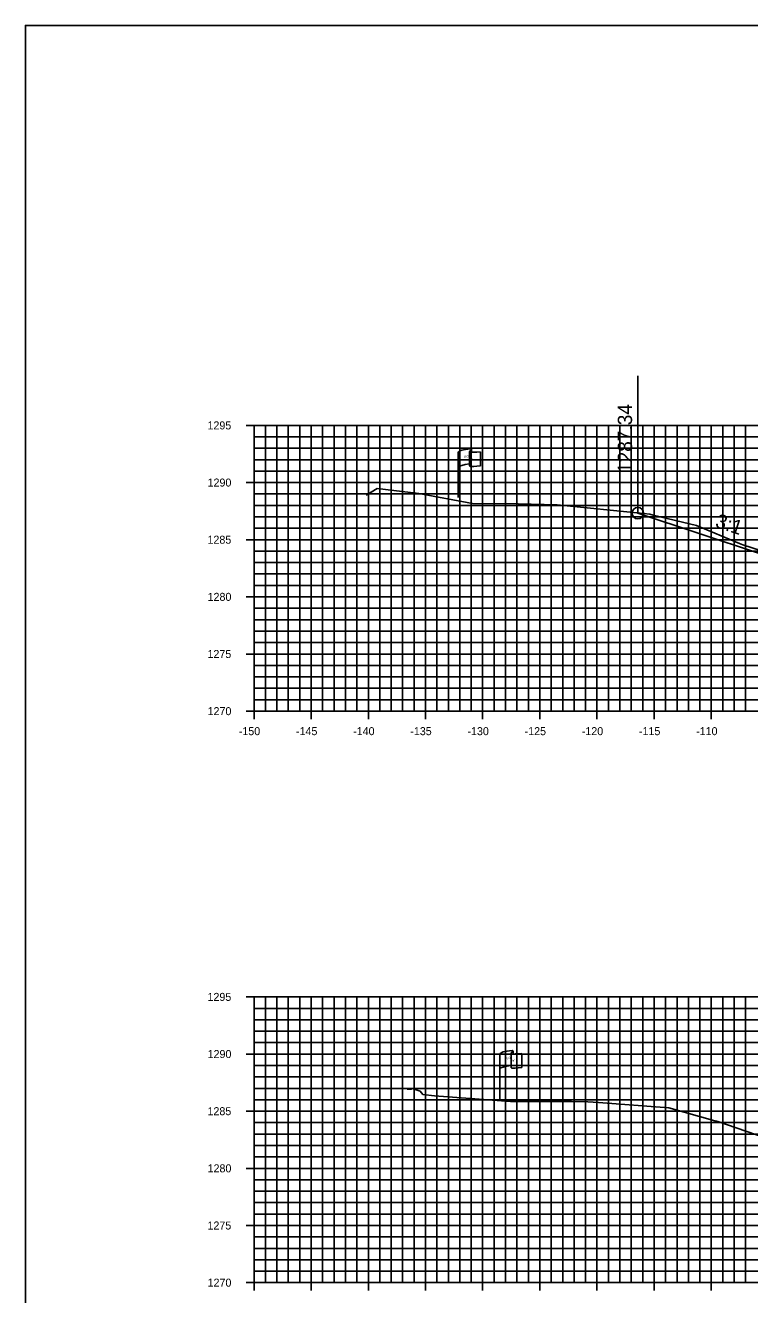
# Model space of a CAD drawing. Extents: x 674939 to 678919, y 750652 to 765176.
# Drawn here: x 678578.5 to 678641.9, y 763685.2 to 763796.3 of the extents above; entities that cross this region are included whole.
import ezdxf

# ---------------------------------------------------------------- set-up
doc = ezdxf.new("R2010")
doc.units = 0
for name, color, linetype in [('R_Axis', 7, 'Continuous'), ('R_Axis Annot', 7, 'Continuous'), ('R_Exist Surface', 7, 'Continuous'), ('R_Fin Surface', 7, 'Continuous'), ('R_Grid', 7, 'Continuous'), ('R_No Plot', 7, 'Continuous'), ('R_Xsect Elev', 7, 'Continuous'), ('R_Xsect Slope', 7, 'Continuous'), ('S_EXIST_ROW', 7, 'Continuous')]:
    doc.layers.add(name, color=color, linetype=linetype)

msp = doc.modelspace()

# ---------------------------------------------------------------- linework, layer by layer
msp.add_lwpolyline([(678656.11, 763748.29), (678648.11, 763748.29), (678632.1, 763753.62)])
at = {"layer": 'R_Axis'}
for p, q in [((678597.83, 763761.29), (678599.23, 763761.29)), ((678598.53, 763736.29), (678598.53, 763761.29)), ((678598.53, 763760.29), (678598.88, 763760.29)), ((678598.53, 763759.29), (678598.88, 763759.29)), ((678598.53, 763758.29), (678598.88, 763758.29)), ((678598.53, 763757.29), (678598.88, 763757.29)), ((678597.83, 763756.29), (678599.23, 763756.29)), ((678598.53, 763755.29), (678598.88, 763755.29)), ((678598.53, 763754.29), (678598.88, 763754.29)), ((678598.53, 763753.29), (678598.88, 763753.29)), ((678598.53, 763752.29), (678598.88, 763752.29)), ((678597.83, 763751.29), (678599.23, 763751.29)), ((678598.53, 763750.29), (678598.88, 763750.29)), ((678598.53, 763749.29), (678598.88, 763749.29)), ((678598.53, 763748.29), (678598.88, 763748.29)), ((678598.53, 763747.29), (678598.88, 763747.29)), ((678597.83, 763746.29), (678599.23, 763746.29)), ((678598.53, 763745.29), (678598.88, 763745.29)), ((678598.53, 763744.29), (678598.88, 763744.29)), ((678598.53, 763743.29), (678598.88, 763743.29)), ((678598.53, 763742.29), (678598.88, 763742.29)), ((678597.83, 763741.29), (678599.23, 763741.29)), ((678598.53, 763740.29), (678598.88, 763740.29)), ((678598.53, 763739.29), (678598.88, 763739.29)), ((678598.53, 763738.29), (678598.88, 763738.29)), ((678598.53, 763737.29), (678598.88, 763737.29)), ((678597.83, 763736.29), (678599.23, 763736.29)), ((678598.53, 763735.59), (678598.53, 763736.99)), ((678598.53, 763736.29), (678898.53, 763736.29)), ((678603.53, 763735.59), (678603.53, 763736.99)), ((678608.53, 763735.59), (678608.53, 763736.99)), ((678613.53, 763735.59), (678613.53, 763736.99)), ((678618.53, 763735.59), (678618.53, 763736.99)), ((678623.53, 763735.59), (678623.53, 763736.99)), ((678628.53, 763735.59), (678628.53, 763736.99)), ((678633.53, 763735.59), (678633.53, 763736.99)), ((678638.53, 763735.59), (678638.53, 763736.99)), ((678597.83, 763711.29), (678599.23, 763711.29)), ((678598.53, 763686.29), (678598.53, 763711.29)), ((678598.53, 763710.29), (678598.88, 763710.29)), ((678598.53, 763709.29), (678598.88, 763709.29)), ((678598.53, 763708.29), (678598.88, 763708.29)), ((678598.53, 763707.29), (678598.88, 763707.29)), ((678597.83, 763706.29), (678599.23, 763706.29)), ((678598.53, 763705.29), (678598.88, 763705.29)), ((678598.53, 763704.29), (678598.88, 763704.29)), ((678598.53, 763703.29), (678598.88, 763703.29)), ((678598.53, 763702.29), (678598.88, 763702.29)), ((678597.83, 763701.29), (678599.23, 763701.29)), ((678598.53, 763700.29), (678598.88, 763700.29)), ((678598.53, 763699.29), (678598.88, 763699.29)), ((678598.53, 763698.29), (678598.88, 763698.29)), ((678598.53, 763697.29), (678598.88, 763697.29)), ((678597.83, 763696.29), (678599.23, 763696.29)), ((678598.53, 763695.29), (678598.88, 763695.29)), ((678598.53, 763694.29), (678598.88, 763694.29)), ((678598.53, 763693.29), (678598.88, 763693.29)), ((678598.53, 763692.29), (678598.88, 763692.29)), ((678597.83, 763691.29), (678599.23, 763691.29)), ((678598.53, 763690.29), (678598.88, 763690.29)), ((678598.53, 763689.29), (678598.88, 763689.29)), ((678598.53, 763688.29), (678598.88, 763688.29)), ((678598.53, 763687.29), (678598.88, 763687.29)), ((678597.83, 763686.29), (678599.23, 763686.29)), ((678598.53, 763685.59), (678598.53, 763686.99)), ((678598.53, 763686.29), (678898.53, 763686.29)), ((678603.53, 763685.59), (678603.53, 763686.99)), ((678608.53, 763685.59), (678608.53, 763686.99)), ((678613.53, 763685.59), (678613.53, 763686.99)), ((678618.53, 763685.59), (678618.53, 763686.99)), ((678623.53, 763685.59), (678623.53, 763686.99)), ((678628.53, 763685.59), (678628.53, 763686.99)), ((678633.53, 763685.59), (678633.53, 763686.99)), ((678638.53, 763685.59), (678638.53, 763686.99))]:
    msp.add_line(p, q, dxfattribs=at)
at = {"layer": 'R_Exist Surface'}
for points in [[(678608.33, 763755.2), (678608.77, 763755.45), (678609.31, 763755.76), (678612.96, 763755.32), (678617.65, 763754.47), (678621.63, 763754.42), (678625.04, 763754.34), (678632.59, 763753.57), (678633.16, 763753.52), (678633.44, 763753.45), (678637.24, 763752.53), (678640.99, 763750.97), (678641.3, 763750.83), (678644.55, 763749.8)], [(678611.92, 763703.21), (678612.28, 763703.23), (678612.36, 763703.27), (678613.05, 763703.03), (678613.31, 763702.75), (678614.31, 763702.63), (678620.97, 763702.13), (678626.29, 763702.13), (678627.72, 763702.11), (678628.65, 763702.05), (678634.81, 763701.59), (678638.84, 763700.46), (678638.99, 763700.42), (678639.11, 763700.38), (678643.24, 763698.96)]]:
    msp.add_lwpolyline(points, dxfattribs=at)
at = {"layer": 'R_Fin Surface'}
msp.add_lwpolyline([(678632.1, 763753.62), (678648.11, 763748.29), (678656.11, 763748.29), (678672.37, 763751), (678682.37, 763751.2), (678694.37, 763751.44)], dxfattribs=at)
at = {"layer": 'R_Grid'}
for p, q in [((678598.53, 763761.29), (678898.53, 763761.29)), ((678598.53, 763736.29), (678598.53, 763761.29)), ((678599.53, 763736.29), (678599.53, 763761.29)), ((678600.53, 763736.29), (678600.53, 763761.29)), ((678601.53, 763736.29), (678601.53, 763761.29)), ((678602.53, 763736.29), (678602.53, 763761.29)), ((678603.53, 763736.29), (678603.53, 763761.29)), ((678604.53, 763736.29), (678604.53, 763761.29)), ((678605.53, 763736.29), (678605.53, 763761.29)), ((678606.53, 763736.29), (678606.53, 763761.29)), ((678607.53, 763736.29), (678607.53, 763761.29)), ((678608.53, 763736.29), (678608.53, 763761.29)), ((678609.53, 763736.29), (678609.53, 763761.29)), ((678610.53, 763736.29), (678610.53, 763761.29)), ((678611.53, 763736.29), (678611.53, 763761.29)), ((678612.53, 763736.29), (678612.53, 763761.29)), ((678613.53, 763736.29), (678613.53, 763761.29)), ((678614.53, 763736.29), (678614.53, 763761.29)), ((678615.53, 763736.29), (678615.53, 763761.29)), ((678616.53, 763736.29), (678616.53, 763761.29)), ((678617.53, 763736.29), (678617.53, 763761.29)), ((678618.53, 763736.29), (678618.53, 763761.29)), ((678619.53, 763736.29), (678619.53, 763761.29)), ((678620.53, 763736.29), (678620.53, 763761.29)), ((678621.53, 763736.29), (678621.53, 763761.29)), ((678622.53, 763736.29), (678622.53, 763761.29)), ((678623.53, 763736.29), (678623.53, 763761.29)), ((678624.53, 763736.29), (678624.53, 763761.29)), ((678625.53, 763736.29), (678625.53, 763761.29)), ((678626.53, 763736.29), (678626.53, 763761.29)), ((678627.53, 763736.29), (678627.53, 763761.29)), ((678628.53, 763736.29), (678628.53, 763761.29)), ((678629.53, 763736.29), (678629.53, 763761.29)), ((678630.53, 763736.29), (678630.53, 763761.29)), ((678631.53, 763736.29), (678631.53, 763761.29)), ((678632.53, 763736.29), (678632.53, 763761.29)), ((678633.53, 763736.29), (678633.53, 763761.29)), ((678634.53, 763736.29), (678634.53, 763761.29)), ((678635.53, 763736.29), (678635.53, 763761.29)), ((678636.53, 763736.29), (678636.53, 763761.29)), ((678637.53, 763736.29), (678637.53, 763761.29)), ((678638.53, 763736.29), (678638.53, 763761.29)), ((678639.53, 763736.29), (678639.53, 763761.29)), ((678640.53, 763736.29), (678640.53, 763761.29)), ((678641.53, 763736.29), (678641.53, 763761.29)), ((678598.53, 763760.29), (678898.53, 763760.29)), ((678598.53, 763759.29), (678898.53, 763759.29)), ((678598.53, 763758.29), (678898.53, 763758.29)), ((678598.53, 763757.29), (678898.53, 763757.29)), ((678598.53, 763756.29), (678898.53, 763756.29)), ((678598.53, 763755.29), (678898.53, 763755.29)), ((678598.53, 763754.29), (678898.53, 763754.29)), ((678598.53, 763753.29), (678898.53, 763753.29)), ((678598.53, 763752.29), (678898.53, 763752.29)), ((678598.53, 763751.29), (678898.53, 763751.29)), ((678598.53, 763750.29), (678898.53, 763750.29)), ((678598.53, 763749.29), (678898.53, 763749.29)), ((678598.53, 763748.29), (678898.53, 763748.29)), ((678598.53, 763747.29), (678898.53, 763747.29)), ((678598.53, 763746.29), (678898.53, 763746.29)), ((678598.53, 763745.29), (678898.53, 763745.29)), ((678598.53, 763744.29), (678898.53, 763744.29)), ((678598.53, 763743.29), (678898.53, 763743.29)), ((678598.53, 763742.29), (678898.53, 763742.29)), ((678598.53, 763741.29), (678898.53, 763741.29)), ((678598.53, 763740.29), (678898.53, 763740.29)), ((678598.53, 763739.29), (678898.53, 763739.29)), ((678598.53, 763738.29), (678898.53, 763738.29)), ((678598.53, 763737.29), (678898.53, 763737.29)), ((678598.53, 763736.29), (678898.53, 763736.29)), ((678598.53, 763711.29), (678898.53, 763711.29)), ((678598.53, 763686.29), (678598.53, 763711.29)), ((678599.53, 763686.29), (678599.53, 763711.29)), ((678600.53, 763686.29), (678600.53, 763711.29)), ((678601.53, 763686.29), (678601.53, 763711.29)), ((678602.53, 763686.29), (678602.53, 763711.29)), ((678603.53, 763686.29), (678603.53, 763711.29)), ((678604.53, 763686.29), (678604.53, 763711.29)), ((678605.53, 763686.29), (678605.53, 763711.29)), ((678606.53, 763686.29), (678606.53, 763711.29)), ((678607.53, 763686.29), (678607.53, 763711.29)), ((678608.53, 763686.29), (678608.53, 763711.29)), ((678609.53, 763686.29), (678609.53, 763711.29)), ((678610.53, 763686.29), (678610.53, 763711.29)), ((678611.53, 763686.29), (678611.53, 763711.29)), ((678612.53, 763686.29), (678612.53, 763711.29)), ((678613.53, 763686.29), (678613.53, 763711.29)), ((678614.53, 763686.29), (678614.53, 763711.29)), ((678615.53, 763686.29), (678615.53, 763711.29)), ((678616.53, 763686.29), (678616.53, 763711.29)), ((678617.53, 763686.29), (678617.53, 763711.29)), ((678618.53, 763686.29), (678618.53, 763711.29)), ((678619.53, 763686.29), (678619.53, 763711.29)), ((678620.53, 763686.29), (678620.53, 763711.29)), ((678621.53, 763686.29), (678621.53, 763711.29)), ((678622.53, 763686.29), (678622.53, 763711.29)), ((678623.53, 763686.29), (678623.53, 763711.29)), ((678624.53, 763686.29), (678624.53, 763711.29)), ((678625.53, 763686.29), (678625.53, 763711.29)), ((678626.53, 763686.29), (678626.53, 763711.29)), ((678627.53, 763686.29), (678627.53, 763711.29)), ((678628.53, 763686.29), (678628.53, 763711.29)), ((678629.53, 763686.29), (678629.53, 763711.29)), ((678630.53, 763686.29), (678630.53, 763711.29)), ((678631.53, 763686.29), (678631.53, 763711.29)), ((678632.53, 763686.29), (678632.53, 763711.29)), ((678633.53, 763686.29), (678633.53, 763711.29)), ((678634.53, 763686.29), (678634.53, 763711.29)), ((678635.53, 763686.29), (678635.53, 763711.29)), ((678636.53, 763686.29), (678636.53, 763711.29)), ((678637.53, 763686.29), (678637.53, 763711.29)), ((678638.53, 763686.29), (678638.53, 763711.29)), ((678639.53, 763686.29), (678639.53, 763711.29)), ((678640.53, 763686.29), (678640.53, 763711.29)), ((678641.53, 763686.29), (678641.53, 763711.29)), ((678598.53, 763710.29), (678898.53, 763710.29)), ((678598.53, 763709.29), (678898.53, 763709.29)), ((678598.53, 763708.29), (678898.53, 763708.29)), ((678598.53, 763707.29), (678898.53, 763707.29)), ((678598.53, 763706.29), (678898.53, 763706.29)), ((678598.53, 763705.29), (678898.53, 763705.29)), ((678598.53, 763704.29), (678898.53, 763704.29)), ((678598.53, 763703.29), (678898.53, 763703.29)), ((678598.53, 763702.29), (678898.53, 763702.29)), ((678598.53, 763701.29), (678898.53, 763701.29)), ((678598.53, 763700.29), (678898.53, 763700.29)), ((678598.53, 763699.29), (678898.53, 763699.29)), ((678598.53, 763698.29), (678898.53, 763698.29)), ((678598.53, 763697.29), (678898.53, 763697.29)), ((678598.53, 763696.29), (678898.53, 763696.29)), ((678598.53, 763695.29), (678898.53, 763695.29)), ((678598.53, 763694.29), (678898.53, 763694.29)), ((678598.53, 763693.29), (678898.53, 763693.29)), ((678598.53, 763692.29), (678898.53, 763692.29)), ((678598.53, 763691.29), (678898.53, 763691.29)), ((678598.53, 763690.29), (678898.53, 763690.29)), ((678598.53, 763689.29), (678898.53, 763689.29)), ((678598.53, 763688.29), (678898.53, 763688.29)), ((678598.53, 763687.29), (678898.53, 763687.29)), ((678598.53, 763686.29), (678898.53, 763686.29))]:
    msp.add_line(p, q, dxfattribs=at)
at = {"layer": 'R_No Plot'}
msp.add_lwpolyline([(678578.53, 763576.29), (678918.53, 763576.29), (678918.53, 763796.29), (678578.53, 763796.29)], close=True, dxfattribs=at)
msp.add_circle((678632.1, 763753.62), 0.5, dxfattribs=at)
at = {"layer": 'R_Xsect Elev'}
msp.add_line((678632.1, 763753.62), (678632.1, 763765.62), dxfattribs=at)
at = {"layer": 'S_EXIST_ROW'}
for p, q in [((678616.4, 763754.97), (678616.4, 763758.92)), ((678617.39, 763759.01), (678617.39, 763759)), ((678617.39, 763759), (678617.39, 763757.77)), ((678617.56, 763759.17), (678617.56, 763758.93)), ((678618.33, 763758.97), (678618.33, 763757.73)), ((678620.03, 763702.33), (678620.03, 763706.28)), ((678621.02, 763706.37), (678621.02, 763706.36)), ((678621.02, 763706.36), (678621.02, 763705.13)), ((678621.19, 763706.53), (678621.19, 763706.29)), ((678621.96, 763706.34), (678621.96, 763705.1))]:
    msp.add_line(p, q, dxfattribs=at)
for centre, radius, start, end in [((678617.47, 763759.01), 0.078, 88.6458, 274.2828), ((678617.48, 763759.17), 0.0783, 263.0712, 93.9564), ((678617.47, 763757.77), 0.0783, 180, 273.9564), ((678621.1, 763706.37), 0.078, 88.6458, 274.2828), ((678621.11, 763706.53), 0.0783, 263.0712, 93.9564), ((678621.1, 763705.13), 0.0783, 180, 273.9564)]:
    msp.add_arc(centre, radius, start, end, dxfattribs=at)
for centre, major_axis, ratio, start_param, end_param in [((678617.98, 763758.96), (-1.58, -0.04), 0.19887, 5.030368, 6.283185), ((678618.68, 763759.08), (-1.23, -0.13), 0.052933, 0.159456, 1.268315), ((678617.97, 763757.64), (-1.58, -0.04), 0.19887, 5.083035, 6.194897), ((678618.68, 763757.84), (-1.23, -0.13), 0.052933, 0.159456, 1.268315), ((678621.61, 763706.32), (-1.58, -0.04), 0.19887, 5.030368, 6.283185), ((678622.31, 763706.44), (-1.23, -0.13), 0.052933, 0.159456, 1.268315), ((678621.6, 763705), (-1.58, -0.04), 0.19887, 5.083035, 6.194897), ((678622.31, 763705.2), (-1.23, -0.13), 0.052933, 0.159456, 1.268315)]:
    msp.add_ellipse(centre, major_axis=major_axis, ratio=ratio, start_param=start_param, end_param=end_param, dxfattribs=at)

# ---------------------------------------------------------------- texts
at = {"layer": 'R_Axis Annot'}
for s, p in [('1295', (678594.46, 763760.94)), ('1290', (678594.47, 763755.94)), ('1285', (678594.46, 763750.94)), ('1280', (678594.47, 763745.94)), ('1275', (678594.46, 763740.94)), ('1270', (678594.47, 763735.94)), ('-150', (678597.2, 763734.19)), ('-145', (678602.2, 763734.19)), ('-140', (678607.2, 763734.19)), ('-135', (678612.2, 763734.19)), ('-130', (678617.2, 763734.19)), ('-125', (678622.2, 763734.19)), ('-120', (678627.2, 763734.19)), ('-115', (678632.2, 763734.19)), ('-110', (678637.2, 763734.19)), ('1295', (678594.46, 763710.94)), ('1290', (678594.47, 763705.94)), ('1285', (678594.46, 763700.94)), ('1280', (678594.47, 763695.94)), ('1275', (678594.46, 763690.94)), ('1270', (678594.47, 763685.94))]:
    msp.add_text(s, height=0.7, dxfattribs=at).set_placement(p)
at = {"layer": 'R_Xsect Elev'}
msp.add_text('1287.34', height=1.25, rotation=90, dxfattribs=at).set_placement((678631.6, 763757.12))
at = {"layer": 'R_Xsect Slope'}
msp.add_text('3:1', height=1.25, rotation=341.5651, dxfattribs=at).set_placement((678638.8, 763752.42))
at = {"layer": 'S_EXIST_ROW'}
for s, height, rotation, p in [('R ', 0.2, 9.9884, (678616.92, 763758.42)), (' O', 0.2, 9.9884, (678617.06, 763758.46)), ('W', 0.2, 351.1788, (678617.39, 763758.29)), ('DWB 11-9-07', 0.01, 90, (678617.56, 763758.93)), ('DWB 11-9-07', 0.01, 5.0717, (678618.22, 763757.73)), ('DWB 11-9-07', 0.01, 90, (678616.39, 763754.97)), (' O', 0.2, 9.9884, (678620.69, 763705.82)), ('DWB 11-9-07', 0.01, 90, (678621.19, 763706.29)), ('R ', 0.2, 9.9884, (678620.54, 763705.78)), ('W', 0.2, 351.1788, (678621.02, 763705.66)), ('DWB 11-9-07', 0.01, 5.0717, (678621.85, 763705.09)), ('DWB 11-9-07', 0.01, 90, (678620.02, 763702.33))]:
    msp.add_text(s, height=height, rotation=rotation, dxfattribs=at).set_placement(p)

doc.saveas('drawing.dxf')
